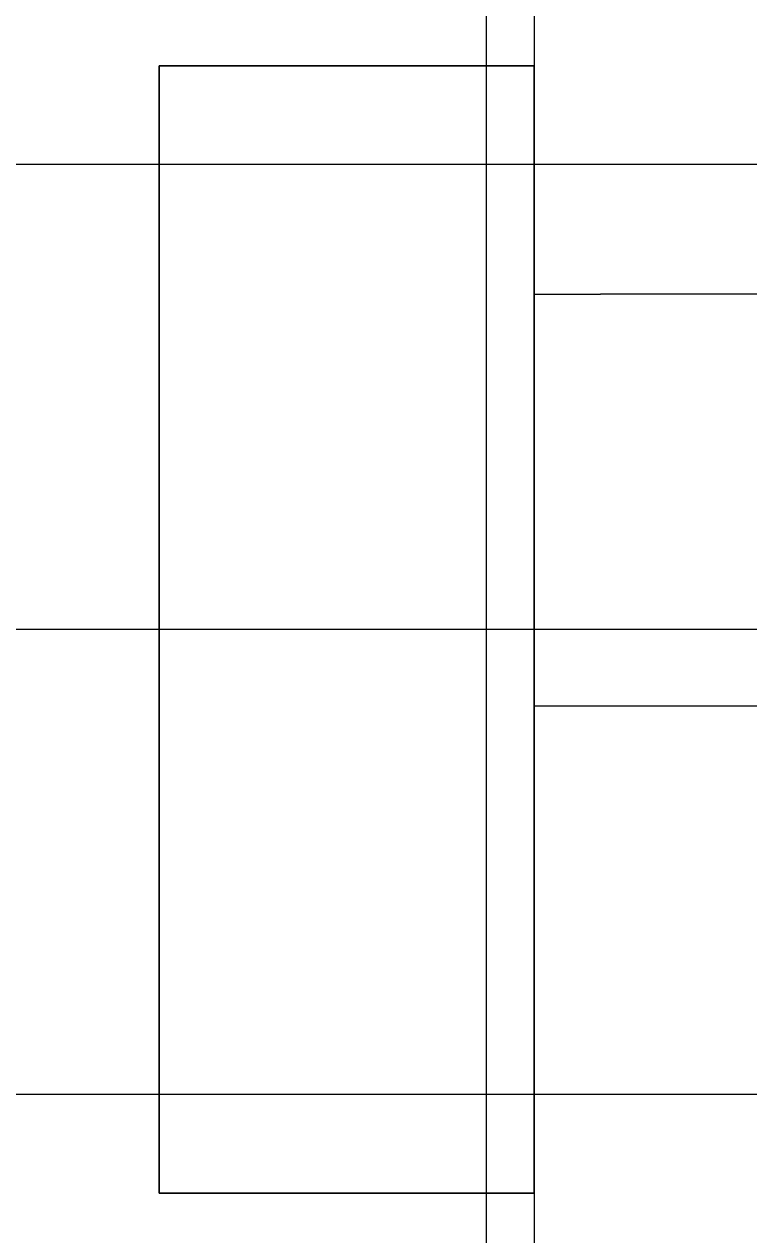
# Model space of a CAD drawing. Extents: x -264205 to -263659, y -1242401 to -1241986.
# Drawn here: x -263809.28 to -263798.36, y -1242163 to -1242144.77 of the extents above; entities that cross this region are included whole.
import ezdxf

# ---------------------------------------------------------------- set-up
doc = ezdxf.new("R2010")
doc.units = 0
for name, color, linetype in [('HESCON_OSI_STAVBY_KFA', 7, 'Continuous'), ('PROJEKT_OBRUBNIKY_KOMUNIKACIE', 7, 'Continuous'), ('SITUACIA_DSP_2D', 7, 'Continuous')]:
    doc.layers.add(name, color=color, linetype=linetype)

msp = doc.modelspace()

# ---------------------------------------------------------------- linework, layer by layer
at = {"layer": 'HESCON_OSI_STAVBY_KFA'}
for p, q in [((-263802.318, -1242083.237), (-263802.318, -1242246.707)), ((-263792.653, -1242146.882), (-263857.913, -1242146.882)), ((-263792.653, -1242153.882), (-263857.913, -1242153.882)), ((-263792.653, -1242160.882), (-263857.913, -1242160.882))]:
    msp.add_line(p, q, dxfattribs=at)
at = {"layer": 'PROJEKT_OBRUBNIKY_KOMUNIKACIE'}
msp.add_lwpolyline([(-263909.043, -1242125.432), (-263902.343, -1242125.432), (-263902.343, -1242104.482), (-263902.112, -1242103.927), (-263898.54, -1242100.355), (-263895.995, -1242097.81), (-263892.423, -1242094.238), (-263891.868, -1242094.007), (-263812.071, -1242094.007), (-263811.513, -1242094.238), (-263801.823, -1242103.927), (-263801.593, -1242104.482), (-263801.593, -1242224.282), (-263801.824, -1242224.838), (-263805.392, -1242228.407)], dxfattribs=at)
at = {"layer": 'SITUACIA_DSP_2D'}
for p, q in [((-263801.593, -1242104.482), (-263801.593, -1242224.282)), ((-263807.243, -1242145.395), (-263807.243, -1242162.369)), ((-263801.593, -1242145.395), (-263807.243, -1242145.395)), ((-263807.243, -1242162.369), (-263807.243, -1242145.395)), ((-263807.243, -1242145.395), (-263801.593, -1242145.395)), ((-263801.593, -1242162.369), (-263801.593, -1242145.395)), ((-263801.593, -1242145.395), (-263801.593, -1242162.369)), ((-263801.593, -1242148.832), (-263800.593, -1242148.832)), ((-263788.893, -1242148.832), (-263800.593, -1242148.832)), ((-263801.593, -1242155.032), (-263800.593, -1242155.032)), ((-263800.593, -1242155.032), (-263792.616, -1242155.032)), ((-263807.243, -1242162.369), (-263801.593, -1242162.369)), ((-263801.593, -1242162.369), (-263807.243, -1242162.369))]:
    msp.add_line(p, q, dxfattribs=at)

doc.saveas('drawing.dxf')
